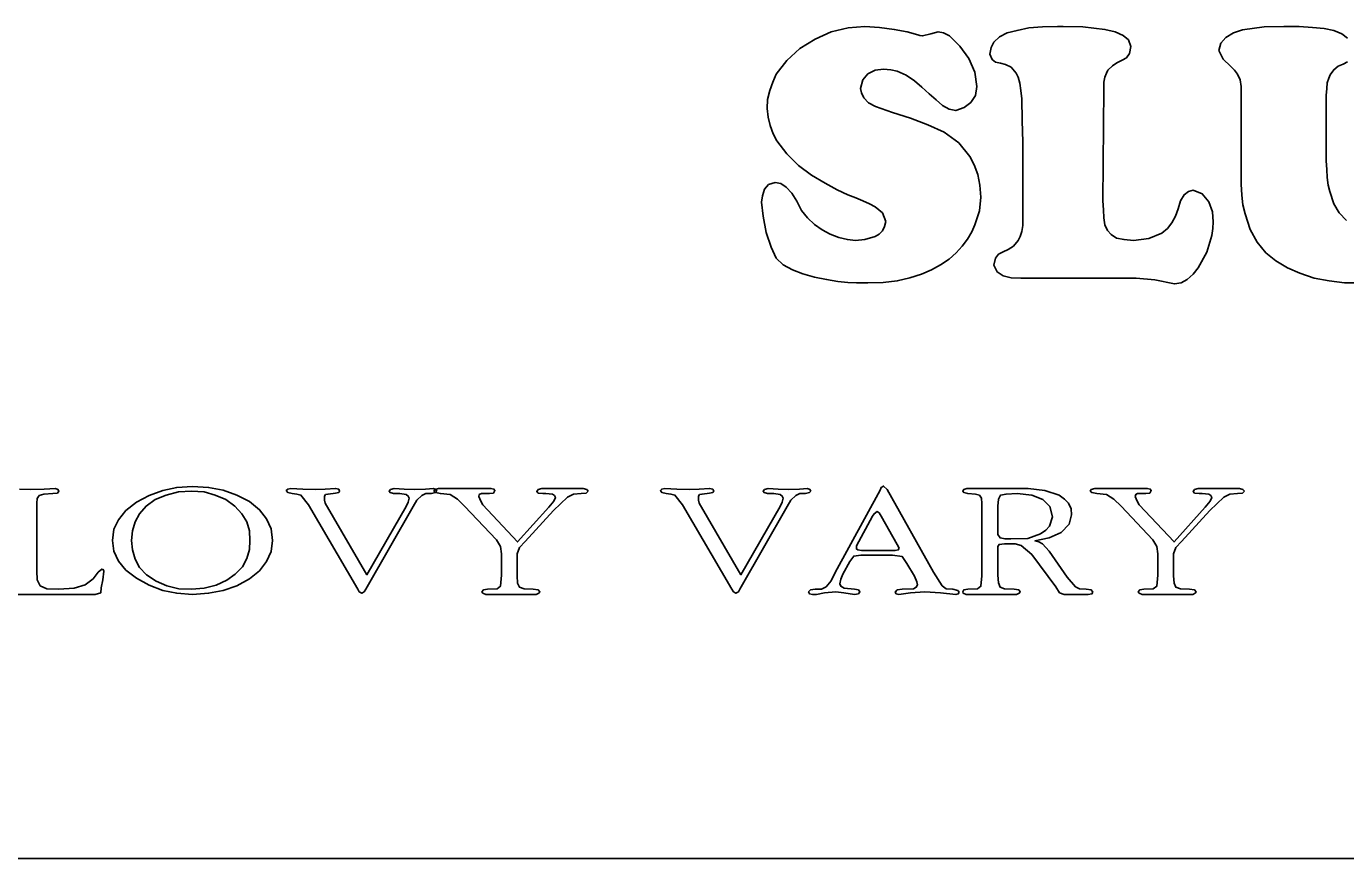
# Model space of a CAD drawing. Extents: x -888468 to -888310, y -1023047 to -1022832.
# Drawn here: x -888366.12 to -888355.31, y -1023011.32 to -1023004.5 of the extents above; entities that cross this region are included whole.
import ezdxf

# ---------------------------------------------------------------- set-up
doc = ezdxf.new("R2010")
doc.units = 0
doc.layers.add('Tabulka', color=7, linetype='Continuous')

msp = doc.modelspace()

# ---------------------------------------------------------------- linework, layer by layer
at = {"layer": 'Tabulka'}
msp.add_line((-888346.368, -1023011.317), (-888383.732, -1023011.317), dxfattribs=at)
for points in [[(-888358.395, -1023004.762), (-888358.469, -1023004.659), (-888358.552, -1023004.576), (-888358.602, -1023004.551), (-888358.647, -1023004.543), (-888358.705, -1023004.56), (-888358.775, -1023004.576), (-888358.796, -1023004.572), (-888358.812, -1023004.568), (-888358.899, -1023004.543), (-888359.006, -1023004.522), (-888359.126, -1023004.506), (-888359.246, -1023004.498), (-888359.382, -1023004.51), (-888359.522, -1023004.543), (-888359.655, -1023004.601), (-888359.778, -1023004.679), (-888359.886, -1023004.778), (-888359.973, -1023004.89), (-888360.001, -1023004.956), (-888360.026, -1023005.022), (-888360.043, -1023005.096), (-888360.047, -1023005.171)], [(-888355.294, -1023004.593), (-888355.339, -1023004.56), (-888355.405, -1023004.531), (-888355.484, -1023004.514), (-888355.579, -1023004.506), (-888355.69, -1023004.498), (-888355.814, -1023004.498), (-888355.975, -1023004.502), (-888356.153, -1023004.526), (-888356.227, -1023004.551), (-888356.289, -1023004.588), (-888356.33, -1023004.634), (-888356.347, -1023004.696)], [(-888356.347, -1023004.696), (-888356.31, -1023004.766), (-888356.252, -1023004.824), (-888356.219, -1023004.857), (-888356.194, -1023004.89), (-888356.173, -1023004.935), (-888356.165, -1023004.989)], [(-888360.047, -1023005.171), (-888360.039, -1023005.241), (-888360.022, -1023005.311), (-888359.997, -1023005.377), (-888359.968, -1023005.435), (-888359.886, -1023005.542), (-888359.791, -1023005.637), (-888359.684, -1023005.716), (-888359.572, -1023005.782), (-888359.473, -1023005.836), (-888359.386, -1023005.877), (-888359.32, -1023005.902), (-888359.262, -1023005.926), (-888359.209, -1023005.951), (-888359.163, -1023005.976), (-888359.101, -1023006.026), (-888359.076, -1023006.096), (-888359.085, -1023006.137), (-888359.101, -1023006.174), (-888359.13, -1023006.199), (-888359.163, -1023006.22), (-888359.246, -1023006.244), (-888359.324, -1023006.253), (-888359.39, -1023006.244), (-888359.461, -1023006.228), (-888359.531, -1023006.199), (-888359.597, -1023006.166), (-888359.659, -1023006.121), (-888359.717, -1023006.067), (-888359.766, -1023006.005), (-888359.803, -1023005.931), (-888359.845, -1023005.864), (-888359.89, -1023005.815), (-888359.935, -1023005.786), (-888359.981, -1023005.778), (-888360.035, -1023005.794), (-888360.068, -1023005.831), (-888360.084, -1023005.885), (-888360.092, -1023005.939), (-888360.08, -1023006.054), (-888360.055, -1023006.187), (-888360.014, -1023006.306), (-888359.973, -1023006.397), (-888359.915, -1023006.451), (-888359.84, -1023006.492), (-888359.754, -1023006.525), (-888359.659, -1023006.554), (-888359.56, -1023006.571), (-888359.469, -1023006.587), (-888359.386, -1023006.595), (-888359.316, -1023006.6), (-888359.266, -1023006.6), (-888359.221, -1023006.6), (-888359.097, -1023006.595), (-888358.981, -1023006.583), (-888358.878, -1023006.558), (-888358.783, -1023006.529), (-888358.701, -1023006.492), (-888358.626, -1023006.451), (-888358.556, -1023006.405), (-888358.498, -1023006.352), (-888358.449, -1023006.298), (-888358.407, -1023006.24), (-888358.37, -1023006.182), (-888358.345, -1023006.125), (-888358.308, -1023006.009), (-888358.296, -1023005.898), (-888358.304, -1023005.798), (-888358.321, -1023005.712), (-888358.35, -1023005.633), (-888358.387, -1023005.563), (-888358.478, -1023005.452), (-888358.597, -1023005.365), (-888358.73, -1023005.303), (-888358.874, -1023005.249), (-888359.019, -1023005.204), (-888359.159, -1023005.154), (-888359.217, -1023005.125), (-888359.254, -1023005.084), (-888359.275, -1023005.043), (-888359.283, -1023005.006), (-888359.262, -1023004.935), (-888359.221, -1023004.886), (-888359.163, -1023004.857), (-888359.093, -1023004.849), (-888359.035, -1023004.853), (-888358.981, -1023004.865), (-888358.907, -1023004.898), (-888358.841, -1023004.944), (-888358.779, -1023004.997), (-888358.721, -1023005.051), (-888358.663, -1023005.1), (-888358.61, -1023005.146), (-888358.556, -1023005.175), (-888358.502, -1023005.187), (-888358.432, -1023005.162), (-888358.379, -1023005.121), (-888358.341, -1023005.063), (-888358.329, -1023004.989), (-888358.345, -1023004.873), (-888358.395, -1023004.762)], [(-888355.302, -1023006.087), (-888355.36, -1023006.026), (-888355.405, -1023005.951), (-888355.438, -1023005.852), (-888355.451, -1023005.798), (-888355.459, -1023005.736), (-888355.463, -1023005.67), (-888355.467, -1023005.6), (-888355.467, -1023005.063), (-888355.463, -1023005.006), (-888355.459, -1023004.96), (-888355.446, -1023004.923), (-888355.434, -1023004.894), (-888355.405, -1023004.853), (-888355.368, -1023004.824), (-888355.327, -1023004.807), (-888355.294, -1023004.787)], [(-888356.165, -1023004.989), (-888356.165, -1023005.691), (-888356.165, -1023005.79), (-888356.157, -1023005.881), (-888356.149, -1023005.959), (-888356.132, -1023006.034), (-888356.091, -1023006.162), (-888356.033, -1023006.265), (-888355.963, -1023006.352), (-888355.88, -1023006.418), (-888355.785, -1023006.476), (-888355.682, -1023006.521), (-888355.566, -1023006.562), (-888355.442, -1023006.583), (-888355.318, -1023006.6), (-888355.203, -1023006.6)], [(-888366.196, -1023009.152), (-888366.101, -1023009.152), (-888365.866, -1023009.152), (-888365.552, -1023009.152), (-888365.506, -1023009.139), (-888365.502, -1023009.098), (-888365.49, -1023009.032), (-888365.482, -1023008.962), (-888365.486, -1023008.949), (-888365.498, -1023008.945), (-888365.527, -1023008.97), (-888365.568, -1023009.024), (-888365.634, -1023009.073), (-888365.725, -1023009.102), (-888365.849, -1023009.11), (-888365.948, -1023009.106), (-888366.002, -1023009.081), (-888366.027, -1023009.032), (-888366.031, -1023008.958), (-888366.031, -1023008.437), (-888366.031, -1023008.404), (-888366.027, -1023008.367), (-888366.01, -1023008.342), (-888365.973, -1023008.33), (-888365.899, -1023008.326), (-888365.861, -1023008.322), (-888365.849, -1023008.305), (-888365.857, -1023008.293), (-888365.878, -1023008.284), (-888365.969, -1023008.289), (-888366.084, -1023008.293), (-888366.171, -1023008.289)]]:
    msp.add_lwpolyline(points, dxfattribs=at)
for points in [[(-888357.961, -1023005.092), (-888357.957, -1023005.27), (-888357.953, -1023005.447), (-888357.953, -1023005.625), (-888357.953, -1023005.807), (-888357.953, -1023005.939), (-888357.953, -1023006.067), (-888357.953, -1023006.129), (-888357.961, -1023006.178), (-888357.974, -1023006.22), (-888357.99, -1023006.253), (-888358.028, -1023006.298), (-888358.073, -1023006.327), (-888358.114, -1023006.344), (-888358.151, -1023006.364), (-888358.176, -1023006.397), (-888358.189, -1023006.455), (-888358.164, -1023006.509), (-888358.114, -1023006.542), (-888358.048, -1023006.558), (-888357.97, -1023006.562), (-888357.024, -1023006.562), (-888356.871, -1023006.575), (-888356.71, -1023006.608), (-888356.656, -1023006.6), (-888356.607, -1023006.571), (-888356.557, -1023006.529), (-888356.516, -1023006.476), (-888356.446, -1023006.348), (-888356.405, -1023006.211), (-888356.396, -1023006.154), (-888356.392, -1023006.1), (-888356.4, -1023006.017), (-888356.429, -1023005.935), (-888356.483, -1023005.869), (-888356.557, -1023005.84), (-888356.595, -1023005.852), (-888356.632, -1023005.877), (-888356.661, -1023005.926), (-888356.681, -1023005.992), (-888356.702, -1023006.054), (-888356.731, -1023006.108), (-888356.768, -1023006.154), (-888356.813, -1023006.191), (-888356.921, -1023006.236), (-888357.045, -1023006.253), (-888357.123, -1023006.244), (-888357.185, -1023006.232), (-888357.23, -1023006.203), (-888357.259, -1023006.17), (-888357.28, -1023006.125), (-888357.288, -1023006.067), (-888357.292, -1023006.001), (-888357.297, -1023005.926), (-888357.288, -1023005.01), (-888357.288, -1023004.956), (-888357.28, -1023004.915), (-888357.268, -1023004.882), (-888357.255, -1023004.857), (-888357.218, -1023004.82), (-888357.181, -1023004.795), (-888357.14, -1023004.774), (-888357.102, -1023004.754), (-888357.078, -1023004.721), (-888357.069, -1023004.663), (-888357.086, -1023004.609), (-888357.131, -1023004.572), (-888357.197, -1023004.543), (-888357.28, -1023004.522), (-888357.462, -1023004.502), (-888357.623, -1023004.498), (-888357.648, -1023004.498), (-888357.668, -1023004.498), (-888357.792, -1023004.502), (-888357.904, -1023004.51), (-888357.999, -1023004.531), (-888358.081, -1023004.551), (-888358.143, -1023004.584), (-888358.189, -1023004.626), (-888358.213, -1023004.671), (-888358.222, -1023004.725), (-888358.205, -1023004.77), (-888358.176, -1023004.791), (-888358.135, -1023004.799), (-888358.094, -1023004.811), (-888358.048, -1023004.832), (-888358.007, -1023004.882), (-888357.99, -1023004.915), (-888357.978, -1023004.964), (-888357.97, -1023005.022)], [(-888364.098, -1023008.71), (-888364.11, -1023008.615), (-888364.148, -1023008.532), (-888364.205, -1023008.458), (-888364.288, -1023008.392), (-888364.391, -1023008.338), (-888364.503, -1023008.297), (-888364.623, -1023008.276), (-888364.755, -1023008.268), (-888364.883, -1023008.276), (-888364.998, -1023008.301), (-888365.11, -1023008.342), (-888365.213, -1023008.396), (-888365.3, -1023008.466), (-888365.362, -1023008.54), (-888365.399, -1023008.619), (-888365.411, -1023008.71), (-888365.399, -1023008.797), (-888365.362, -1023008.879), (-888365.3, -1023008.953), (-888365.213, -1023009.02), (-888365.11, -1023009.077), (-888364.998, -1023009.119), (-888364.883, -1023009.143), (-888364.755, -1023009.152), (-888364.623, -1023009.143), (-888364.503, -1023009.119), (-888364.391, -1023009.081), (-888364.288, -1023009.024), (-888364.205, -1023008.958), (-888364.148, -1023008.883), (-888364.11, -1023008.801)], [(-888364.284, -1023008.71), (-888364.288, -1023008.784), (-888364.309, -1023008.858), (-888364.346, -1023008.925), (-888364.404, -1023008.986), (-888364.474, -1023009.036), (-888364.561, -1023009.077), (-888364.66, -1023009.102), (-888364.763, -1023009.11), (-888364.866, -1023009.106), (-888364.965, -1023009.081), (-888365.052, -1023009.044), (-888365.131, -1023008.991), (-888365.188, -1023008.933), (-888365.225, -1023008.863), (-888365.246, -1023008.788), (-888365.254, -1023008.71), (-888365.246, -1023008.631), (-888365.225, -1023008.557), (-888365.188, -1023008.491), (-888365.135, -1023008.429), (-888365.06, -1023008.375), (-888364.969, -1023008.338), (-888364.87, -1023008.313), (-888364.763, -1023008.305), (-888364.66, -1023008.313), (-888364.569, -1023008.338), (-888364.482, -1023008.375), (-888364.408, -1023008.429), (-888364.35, -1023008.491), (-888364.309, -1023008.557), (-888364.288, -1023008.631)], [(-888362.752, -1023008.305), (-888362.76, -1023008.293), (-888362.781, -1023008.284), (-888362.847, -1023008.289), (-888362.938, -1023008.293), (-888363.02, -1023008.289), (-888363.103, -1023008.284), (-888363.132, -1023008.293), (-888363.144, -1023008.305), (-888363.136, -1023008.317), (-888363.107, -1023008.326), (-888363.057, -1023008.326), (-888363.004, -1023008.334), (-888362.987, -1023008.346), (-888362.979, -1023008.363), (-888362.987, -1023008.396), (-888363.004, -1023008.433), (-888363.326, -1023008.991), (-888363.669, -1023008.404), (-888363.673, -1023008.379), (-888363.673, -1023008.346), (-888363.664, -1023008.334), (-888363.644, -1023008.33), (-888363.582, -1023008.322), (-888363.557, -1023008.317), (-888363.549, -1023008.305), (-888363.557, -1023008.289), (-888363.582, -1023008.284), (-888363.669, -1023008.289), (-888363.751, -1023008.293), (-888363.85, -1023008.289), (-888363.949, -1023008.284), (-888363.974, -1023008.289), (-888363.987, -1023008.301), (-888363.974, -1023008.317), (-888363.937, -1023008.326), (-888363.9, -1023008.33), (-888363.867, -1023008.338), (-888363.805, -1023008.417), (-888363.4, -1023009.11), (-888363.388, -1023009.131), (-888363.367, -1023009.143), (-888363.347, -1023009.131), (-888363.334, -1023009.11), (-888362.946, -1023008.433), (-888362.917, -1023008.379), (-888362.876, -1023008.342), (-888362.843, -1023008.326), (-888362.797, -1023008.326), (-888362.764, -1023008.317)], [(-888361.513, -1023008.305), (-888361.525, -1023008.293), (-888361.554, -1023008.284), (-888361.641, -1023008.284), (-888361.724, -1023008.284), (-888361.806, -1023008.284), (-888361.893, -1023008.284), (-888361.922, -1023008.293), (-888361.934, -1023008.309), (-888361.922, -1023008.322), (-888361.885, -1023008.326), (-888361.86, -1023008.326), (-888361.806, -1023008.33), (-888361.79, -1023008.342), (-888361.781, -1023008.359), (-888361.794, -1023008.388), (-888361.835, -1023008.437), (-888362.091, -1023008.722), (-888362.376, -1023008.417), (-888362.393, -1023008.388), (-888362.409, -1023008.351), (-888362.405, -1023008.334), (-888362.388, -1023008.326), (-888362.322, -1023008.326), (-888362.289, -1023008.322), (-888362.277, -1023008.301), (-888362.285, -1023008.289), (-888362.31, -1023008.284), (-888362.442, -1023008.284), (-888362.57, -1023008.284), (-888362.653, -1023008.284), (-888362.739, -1023008.284), (-888362.768, -1023008.293), (-888362.777, -1023008.305), (-888362.764, -1023008.317), (-888362.723, -1023008.326), (-888362.644, -1023008.334), (-888362.583, -1023008.371), (-888362.525, -1023008.429), (-888362.265, -1023008.706), (-888362.232, -1023008.759), (-888362.223, -1023008.821), (-888362.223, -1023008.995), (-888362.232, -1023009.086), (-888362.26, -1023009.106), (-888362.339, -1023009.11), (-888362.372, -1023009.115), (-888362.384, -1023009.131), (-888362.376, -1023009.143), (-888362.351, -1023009.152), (-888362.265, -1023009.152), (-888362.145, -1023009.152), (-888362.058, -1023009.152), (-888361.938, -1023009.152), (-888361.918, -1023009.143), (-888361.909, -1023009.131), (-888361.922, -1023009.115), (-888361.963, -1023009.11), (-888362.037, -1023009.106), (-888362.075, -1023009.094), (-888362.091, -1023009.061), (-888362.095, -1023008.999), (-888362.095, -1023008.846), (-888362.095, -1023008.821), (-888362.075, -1023008.768), (-888362.029, -1023008.718), (-888361.798, -1023008.466), (-888361.682, -1023008.355), (-888361.633, -1023008.33), (-888361.571, -1023008.326), (-888361.529, -1023008.322)], [(-888359.688, -1023008.305), (-888359.696, -1023008.293), (-888359.717, -1023008.284), (-888359.783, -1023008.289), (-888359.873, -1023008.293), (-888359.956, -1023008.289), (-888360.039, -1023008.284), (-888360.068, -1023008.293), (-888360.08, -1023008.305), (-888360.072, -1023008.317), (-888360.043, -1023008.326), (-888359.993, -1023008.326), (-888359.94, -1023008.334), (-888359.923, -1023008.346), (-888359.915, -1023008.363), (-888359.923, -1023008.396), (-888359.94, -1023008.433), (-888360.262, -1023008.991), (-888360.604, -1023008.404), (-888360.609, -1023008.379), (-888360.609, -1023008.346), (-888360.6, -1023008.334), (-888360.58, -1023008.33), (-888360.518, -1023008.322), (-888360.493, -1023008.317), (-888360.485, -1023008.305), (-888360.493, -1023008.289), (-888360.518, -1023008.284), (-888360.604, -1023008.289), (-888360.687, -1023008.293), (-888360.786, -1023008.289), (-888360.885, -1023008.284), (-888360.91, -1023008.289), (-888360.922, -1023008.301), (-888360.91, -1023008.317), (-888360.873, -1023008.326), (-888360.836, -1023008.33), (-888360.803, -1023008.338), (-888360.741, -1023008.417), (-888360.336, -1023009.11), (-888360.324, -1023009.131), (-888360.303, -1023009.143), (-888360.282, -1023009.131), (-888360.27, -1023009.11), (-888359.882, -1023008.433), (-888359.853, -1023008.379), (-888359.812, -1023008.342), (-888359.778, -1023008.326), (-888359.733, -1023008.326), (-888359.7, -1023008.317)], [(-888358.474, -1023009.135), (-888358.486, -1023009.119), (-888358.527, -1023009.11), (-888358.581, -1023009.106), (-888358.614, -1023009.081), (-888358.684, -1023008.97), (-888359.064, -1023008.293), (-888359.093, -1023008.264), (-888359.114, -1023008.276), (-888359.122, -1023008.297), (-888359.489, -1023008.974), (-888359.522, -1023009.04), (-888359.564, -1023009.09), (-888359.601, -1023009.11), (-888359.655, -1023009.11), (-888359.692, -1023009.115), (-888359.708, -1023009.131), (-888359.7, -1023009.148), (-888359.675, -1023009.152), (-888359.642, -1023009.152), (-888359.576, -1023009.139), (-888359.485, -1023009.131), (-888359.419, -1023009.139), (-888359.332, -1023009.152), (-888359.299, -1023009.148), (-888359.287, -1023009.131), (-888359.299, -1023009.115), (-888359.332, -1023009.11), (-888359.415, -1023009.102), (-888359.444, -1023009.086), (-888359.452, -1023009.065), (-888359.444, -1023009.028), (-888359.427, -1023008.986), (-888359.37, -1023008.883), (-888359.337, -1023008.838), (-888359.279, -1023008.83), (-888359.019, -1023008.83), (-888358.94, -1023008.842), (-888358.903, -1023008.9), (-888358.841, -1023009.003), (-888358.82, -1023009.048), (-888358.816, -1023009.073), (-888358.825, -1023009.094), (-888358.849, -1023009.106), (-888358.94, -1023009.11), (-888358.981, -1023009.115), (-888358.998, -1023009.135), (-888358.99, -1023009.148), (-888358.969, -1023009.152), (-888358.874, -1023009.139), (-888358.754, -1023009.131), (-888358.626, -1023009.139), (-888358.502, -1023009.152), (-888358.482, -1023009.148)], [(-888357.379, -1023009.135), (-888357.392, -1023009.115), (-888357.433, -1023009.11), (-888357.487, -1023009.106), (-888357.52, -1023009.09), (-888357.59, -1023009.011), (-888357.738, -1023008.797), (-888357.792, -1023008.739), (-888357.821, -1023008.722), (-888357.854, -1023008.714), (-888357.738, -1023008.689), (-888357.639, -1023008.644), (-888357.573, -1023008.578), (-888357.553, -1023008.499), (-888357.557, -1023008.45), (-888357.577, -1023008.404), (-888357.61, -1023008.371), (-888357.656, -1023008.338), (-888357.771, -1023008.301), (-888357.908, -1023008.284), (-888358.044, -1023008.284), (-888358.23, -1023008.284), (-888358.308, -1023008.284), (-888358.412, -1023008.284), (-888358.436, -1023008.293), (-888358.445, -1023008.305), (-888358.436, -1023008.317), (-888358.403, -1023008.326), (-888358.341, -1023008.33), (-888358.308, -1023008.338), (-888358.292, -1023008.363), (-888358.288, -1023008.408), (-888358.288, -1023008.437), (-888358.288, -1023008.999), (-888358.296, -1023009.086), (-888358.325, -1023009.106), (-888358.403, -1023009.11), (-888358.436, -1023009.115), (-888358.445, -1023009.131), (-888358.44, -1023009.143), (-888358.416, -1023009.152), (-888358.325, -1023009.152), (-888358.209, -1023009.152), (-888358.122, -1023009.152), (-888358.003, -1023009.152), (-888357.982, -1023009.143), (-888357.974, -1023009.131), (-888357.986, -1023009.115), (-888358.023, -1023009.11), (-888358.102, -1023009.106), (-888358.139, -1023009.094), (-888358.151, -1023009.057), (-888358.156, -1023008.995), (-888358.156, -1023008.776), (-888358.156, -1023008.759), (-888358.147, -1023008.743), (-888358.102, -1023008.739), (-888358.015, -1023008.739), (-888357.966, -1023008.751), (-888357.879, -1023008.825), (-888357.681, -1023009.09), (-888357.652, -1023009.139), (-888357.615, -1023009.152), (-888357.416, -1023009.152), (-888357.387, -1023009.148)], [(-888356.136, -1023008.305), (-888356.149, -1023008.293), (-888356.177, -1023008.284), (-888356.264, -1023008.284), (-888356.347, -1023008.284), (-888356.429, -1023008.284), (-888356.516, -1023008.284), (-888356.545, -1023008.293), (-888356.557, -1023008.309), (-888356.545, -1023008.322), (-888356.508, -1023008.326), (-888356.483, -1023008.326), (-888356.429, -1023008.33), (-888356.413, -1023008.342), (-888356.405, -1023008.359), (-888356.417, -1023008.388), (-888356.458, -1023008.437), (-888356.714, -1023008.722), (-888356.999, -1023008.417), (-888357.016, -1023008.388), (-888357.032, -1023008.351), (-888357.028, -1023008.334), (-888357.012, -1023008.326), (-888356.946, -1023008.326), (-888356.913, -1023008.322), (-888356.9, -1023008.301), (-888356.908, -1023008.289), (-888356.933, -1023008.284), (-888357.065, -1023008.284), (-888357.193, -1023008.284), (-888357.276, -1023008.284), (-888357.363, -1023008.284), (-888357.392, -1023008.293), (-888357.4, -1023008.305), (-888357.387, -1023008.317), (-888357.346, -1023008.326), (-888357.268, -1023008.334), (-888357.206, -1023008.371), (-888357.148, -1023008.429), (-888356.888, -1023008.706), (-888356.855, -1023008.759), (-888356.846, -1023008.821), (-888356.846, -1023008.995), (-888356.855, -1023009.086), (-888356.884, -1023009.106), (-888356.962, -1023009.11), (-888356.995, -1023009.115), (-888357.007, -1023009.131), (-888356.999, -1023009.143), (-888356.974, -1023009.152), (-888356.888, -1023009.152), (-888356.768, -1023009.152), (-888356.681, -1023009.152), (-888356.561, -1023009.152), (-888356.541, -1023009.143), (-888356.533, -1023009.131), (-888356.545, -1023009.115), (-888356.586, -1023009.11), (-888356.661, -1023009.106), (-888356.698, -1023009.094), (-888356.714, -1023009.061), (-888356.718, -1023008.999), (-888356.718, -1023008.846), (-888356.718, -1023008.821), (-888356.698, -1023008.768), (-888356.652, -1023008.718), (-888356.421, -1023008.466), (-888356.305, -1023008.355), (-888356.256, -1023008.33), (-888356.194, -1023008.326), (-888356.153, -1023008.322)], [(-888357.71, -1023008.516), (-888357.734, -1023008.594), (-888357.763, -1023008.627), (-888357.809, -1023008.656), (-888357.912, -1023008.693), (-888358.052, -1023008.697), (-888358.098, -1023008.697), (-888358.139, -1023008.689), (-888358.156, -1023008.66), (-888358.156, -1023008.429), (-888358.151, -1023008.371), (-888358.135, -1023008.338), (-888358.089, -1023008.33), (-888357.999, -1023008.326), (-888357.879, -1023008.338), (-888357.788, -1023008.375), (-888357.73, -1023008.433)], [(-888358.965, -1023008.772), (-888358.973, -1023008.788), (-888358.998, -1023008.792), (-888359.023, -1023008.792), (-888359.246, -1023008.792), (-888359.275, -1023008.792), (-888359.304, -1023008.788), (-888359.316, -1023008.78), (-888359.316, -1023008.755), (-888359.184, -1023008.512), (-888359.171, -1023008.491), (-888359.147, -1023008.474), (-888359.13, -1023008.483), (-888359.114, -1023008.512), (-888358.981, -1023008.743)]]:
    msp.add_lwpolyline(points, close=True, dxfattribs=at)

doc.saveas('drawing.dxf')
